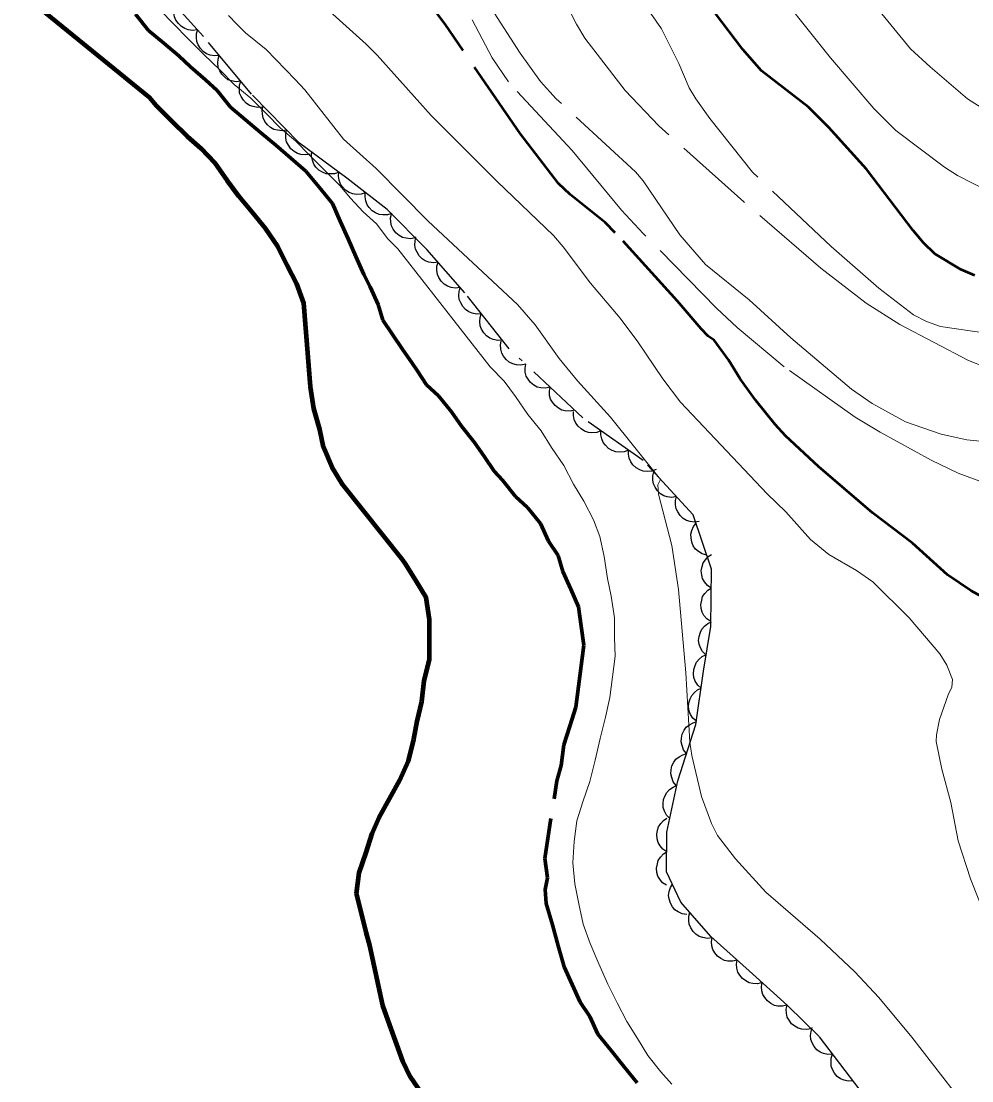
# Model space of a CAD drawing. Extents: x 355726 to 357533, y 5103782 to 5105258.
# Drawn here: x 356906.6 to 356949.04, y 5104056.68 to 5104103.97 of the extents above; entities that cross this region are included whole.
import ezdxf

# ---------------------------------------------------------------- set-up
doc = ezdxf.new("R2010")
doc.units = 0
doc.header["$LTSCALE"] = 0.6
for name, pattern in [('DASH_DOUBLE_DOT', [9.2, 5, -1.2, 0.3, -1.2, 0.3, -1.2]), ('DOT_DASHED', [7.7, 5, -1.2, 0.3, -1.2]), ('LONG_DASHED', [7.5, 6, -1.5]), ('MEDIUM_DASHED', [4.5, 3, -1.5])]:
    doc.linetypes.add(name, pattern=pattern)
for name, color, linetype, lineweight in [('1', 7, 'LONG_DASHED', 53), ('2', 7, 'LONG_DASHED', 13), ('4', 7, 'DASH_DOUBLE_DOT', 53), ('44', 7, 'Continuous', 25), ('7', 7, 'MEDIUM_DASHED', 70)]:
    doc.layers.add(name, color=color, linetype=linetype, lineweight=lineweight)

msp = doc.modelspace()

# ---------------------------------------------------------------- linework, layer by layer
at = {"layer": '1'}
for points in [[(356950.64, 5104077.63), (356949.01, 5104078.55), (356947.95, 5104079.26), (356946.39, 5104080.67), (356944.6, 5104082.03), (356942.21, 5104084.08), (356940.72, 5104085.47), (356940.25, 5104085.97), (356939.4, 5104087.04), (356938.7, 5104088.01), (356938.18, 5104088.86), (356937.53, 5104089.74), (356937.26, 5104089.91), (356936.95, 5104090.24), (356935.89, 5104091.48), (356933.12, 5104094.53), (356932.67, 5104094.98), (356931.1, 5104096.24), (356930.59, 5104096.73), (356928.88, 5104098.96), (356925.52, 5104103.84), (356924.73, 5104104.88)], [(356949.17, 5104092.62), (356948.55, 5104092.88), (356947.39, 5104093.59), (356946.88, 5104094.08), (356946.42, 5104094.63), (356944.33, 5104097.36), (356942.66, 5104099.22), (356941.75, 5104100.13), (356939.65, 5104101.75), (356938.81, 5104102.7), (356937.55, 5104104.38)]]:
    msp.add_lwpolyline(points, dxfattribs=at)
at = {"layer": '2'}
for points in [[(356949.61, 5104100.01), (356948.84, 5104100.51), (356947.17, 5104101.94), (356946.3, 5104102.74), (356944.68, 5104104.72), (356943.28, 5104106.26), (356942.28, 5104107.34), (356940.2, 5104109.42), (356939.24, 5104110.48), (356937.25, 5104112.8), (356936.2, 5104114.12), (356934.87, 5104116.08), (356933.94, 5104117.3)], [(356949.65, 5104088.53), (356948.88, 5104088.83), (356945.82, 5104090.43), (356944.32, 5104091.38), (356942.3, 5104092.95), (356938.86, 5104095.9), (356935.06, 5104099.3), (356933.56, 5104100.88), (356931.76, 5104103.21), (356931.39, 5104103.83), (356930.38, 5104105.84), (356929.61, 5104107.09), (356927.38, 5104110.09), (356926.06, 5104111.97), (356925.63, 5104112.5), (356922.23, 5104116.17)], [(356936.42, 5104100.99), (356935.95, 5104102.08), (356935.18, 5104103.63), (356933.95, 5104105.42)], [(356949.7, 5104096.41), (356948.4, 5104097.09), (356947.81, 5104097.46), (356945.64, 5104099.09), (356944.66, 5104100.08), (356942.72, 5104102.34), (356940.73, 5104104.84)], [(356950.01, 5104085.17), (356948.81, 5104085.28), (356947.67, 5104085.53), (356946.08, 5104086.09), (356944.58, 5104086.9), (356943.66, 5104087.54), (356940.96, 5104089.84), (356939.09, 5104091.53), (356937.15, 5104093.11), (356936, 5104094.43), (356934.36, 5104096.84), (356934.02, 5104097.24), (356930.48, 5104100.51), (356929.78, 5104101.28), (356928.88, 5104102.55), (356927.72, 5104104.34)], [(356951.06, 5104082.83), (356948.42, 5104083.8), (356947.22, 5104084.37), (356944.95, 5104085.63), (356943.83, 5104086.3), (356940.66, 5104088.55), (356938.56, 5104090.3), (356937.64, 5104091.16), (356934.37, 5104094.49), (356933.4, 5104095.54), (356931.19, 5104098.2), (356928.35, 5104101.26), (356927.63, 5104102.34), (356926.73, 5104104.03)], [(356949.67, 5104090.04), (356947.64, 5104090.34), (356947.01, 5104090.57), (356946.43, 5104090.86), (356944.88, 5104092.05), (356942.76, 5104093.92), (356939.24, 5104097.23), (356937.34, 5104099.62), (356936.71, 5104100.5), (356936.42, 5104100.99)]]:
    msp.add_lwpolyline(points, dxfattribs=at)
at = {"layer": '2', "linetype": 'Continuous'}
for points in [[(356946.24, 5104077.34), (356944.61, 5104078.94), (356943.89, 5104079.45), (356942.66, 5104080.17), (356941.84, 5104080.84), (356940.73, 5104082.07), (356939.9, 5104082.88), (356936.03, 5104086.97), (356935.24, 5104088.01), (356934.12, 5104089.66), (356933.34, 5104090.72), (356932.01, 5104092.28), (356930.79, 5104093.9), (356930.36, 5104094.4), (356927.84, 5104096.82), (356924.9, 5104099.76), (356922.49, 5104102.46), (356922, 5104102.95), (356918.59, 5104106.03)], [(356912.79, 5104104.47), (356913.42, 5104103.83), (356914.05, 5104103.18), (356914.76, 5104102.49), (356915.47, 5104101.8), (356916.1, 5104101.15), (356916.85, 5104100.53), (356917.55, 5104099.84), (356918.18, 5104099.19), (356918.86, 5104098.62), (356919.49, 5104097.97), (356920.19, 5104097.28), (356920.82, 5104096.63), (356921.3, 5104096.07), (356921.86, 5104095.46), (356922.46, 5104094.93), (356922.97, 5104094.25), (356923.41, 5104093.81), (356927.53, 5104088.55), (356928.16, 5104087.9), (356928.67, 5104087.22), (356929.22, 5104086.42), (356929.81, 5104085.69), (356930.28, 5104084.94), (356930.82, 5104084.14), (356931.25, 5104083.3), (356931.72, 5104082.55), (356932.15, 5104081.71), (356932.43, 5104080.97), (356932.62, 5104080.07), (356932.77, 5104079.09), (356932.93, 5104078.31), (356933.08, 5104077.34), (356933.08, 5104076.45), (356933.12, 5104075.63), (356933, 5104074.71), (356932.88, 5104073.79), (356932.69, 5104072.91), (356932.45, 5104071.95), (356932.22, 5104070.99), (356931.98, 5104070.04), (356931.67, 5104069.12), (356931.4, 5104068.28), (356931.28, 5104067.36), (356931.23, 5104066.4), (356931.31, 5104065.46), (356931.5, 5104064.57), (356931.69, 5104063.67), (356932, 5104062.8), (356932.39, 5104061.89), (356932.78, 5104060.99), (356933.21, 5104060.15), (356933.63, 5104059.32), (356934.11, 5104058.56), (356934.58, 5104057.81), (356935.16, 5104057.08), (356935.64, 5104056.52)], [(356912.79, 5104104.47), (356913.42, 5104103.83), (356914.05, 5104103.18), (356914.76, 5104102.49), (356915.47, 5104101.8), (356916.1, 5104101.15), (356916.85, 5104100.53), (356917.55, 5104099.84), (356918.18, 5104099.19), (356918.86, 5104098.62), (356919.49, 5104097.97), (356920.19, 5104097.28), (356920.82, 5104096.63), (356921.3, 5104096.07), (356921.86, 5104095.46), (356922.46, 5104094.93), (356922.97, 5104094.25), (356923.41, 5104093.81), (356927.53, 5104088.55), (356928.16, 5104087.9), (356928.67, 5104087.22), (356929.22, 5104086.42), (356929.81, 5104085.69), (356930.28, 5104084.94), (356930.82, 5104084.14), (356931.25, 5104083.3), (356931.72, 5104082.55), (356932.15, 5104081.71), (356932.43, 5104080.97), (356932.62, 5104080.07), (356932.77, 5104079.09), (356932.93, 5104078.31), (356933.08, 5104077.34), (356933.08, 5104076.45), (356933.12, 5104075.63), (356933, 5104074.71), (356932.88, 5104073.79), (356932.69, 5104072.91), (356932.45, 5104071.95), (356932.22, 5104070.99), (356931.98, 5104070.04), (356931.67, 5104069.12), (356931.4, 5104068.28), (356931.28, 5104067.36), (356931.23, 5104066.4), (356931.31, 5104065.46), (356931.5, 5104064.57), (356931.69, 5104063.67), (356932, 5104062.8), (356932.39, 5104061.89), (356932.78, 5104060.99), (356933.21, 5104060.15), (356933.63, 5104059.32), (356934.11, 5104058.56), (356934.58, 5104057.81), (356935.16, 5104057.08), (356935.64, 5104056.52)], [(356937.69, 5104067.62), (356937.41, 5104068.16), (356936.97, 5104069.36), (356936.54, 5104071.19), (356936.45, 5104071.79), (356936.27, 5104074.88), (356935.94, 5104078.61), (356935.65, 5104080.57), (356935.05, 5104082.86), (356935.02, 5104083.28), (356935.14, 5104083.51), (356932.91, 5104086.3), (356931.44, 5104087.92), (356930.62, 5104088.91), (356929.54, 5104090.42), (356928.75, 5104091.33), (356924.77, 5104095.05), (356922.45, 5104097.4), (356920.99, 5104098.71), (356919.26, 5104100.9), (356918.83, 5104101.37), (356917.53, 5104102.7), (356916.62, 5104103.45), (356916.24, 5104103.82), (356915.86, 5104104.23)], [(356953.76, 5104055.45), (356952.8, 5104056.99), (356951.59, 5104059.23), (356951.24, 5104059.99), (356948.97, 5104065.69), (356948.43, 5104067.38), (356948.1, 5104069.09), (356947.7, 5104070.59), (356947.45, 5104071.82), (356947.46, 5104072.11), (356947.6, 5104072.8), (356947.98, 5104073.91), (356948.15, 5104074.25), (356948.17, 5104074.59), (356947.92, 5104075.23), (356947.61, 5104075.74), (356946.24, 5104077.34)], [(356948.67, 5104055.65), (356946.36, 5104058.63), (356944.88, 5104060.4), (356943.82, 5104061.54), (356942.27, 5104062.99), (356939.84, 5104065.09), (356938.48, 5104066.59), (356937.69, 5104067.62)]]:
    msp.add_lwpolyline(points, dxfattribs=at)
at = {"layer": '4', "linetype": 'Continuous', "lineweight": 90}
for points in [[(356921.57, 5104065.03), (356921.69, 5104065.96), (356922, 5104066.87), (356922.27, 5104067.71), (356922.58, 5104068.43), (356923.04, 5104069.26), (356923.5, 5104070.09), (356923.89, 5104070.96), (356924.13, 5104071.92), (356924.28, 5104072.73), (356924.48, 5104073.61), (356924.59, 5104074.53), (356924.83, 5104075.49), (356924.83, 5104076.38), (356924.83, 5104077.27), (356924.68, 5104078.24), (356924.21, 5104079), (356923.74, 5104079.76), (356923.63, 5104079.92), (356920.95, 5104083.29), (356920.48, 5104084.05), (356920.09, 5104084.96), (356919.93, 5104085.74), (356919.66, 5104086.68), (356919.51, 5104087.65), (356919.44, 5104088.59), (356919.36, 5104089.52), (356919.29, 5104090.45), (356919.21, 5104091.38), (356918.9, 5104092.25), (356918.47, 5104093.08), (356918.05, 5104093.92), (356917.5, 5104094.71), (356916.91, 5104095.44), (356916.32, 5104096.16), (356915.81, 5104096.84), (356915.26, 5104097.64), (356914.63, 5104098.29), (356914.03, 5104098.82), (356913.33, 5104099.51), (356912.62, 5104100.2), (356912.33, 5104100.57), (356906.6, 5104105.24)], [(356924.51, 5104056.07), (356923.96, 5104056.87), (356923.64, 5104057.55), (356923.37, 5104058.29), (356923.06, 5104059.16), (356922.75, 5104060.03), (356922.55, 5104060.93), (356922.36, 5104061.82), (356922.17, 5104062.72), (356922, 5104063.31), (356921.57, 5104065.03)]]:
    msp.add_lwpolyline(points, dxfattribs=at)
at = {"layer": '44', "linetype": 'DOT_DASHED'}
msp.add_lwpolyline([(356944.05, 5104056.25), (356942.22, 5104058.65), (356940.81, 5104060.03), (356939.09, 5104061.58), (356937.38, 5104063.12), (356936.05, 5104064.65), (356935.41, 5104066), (356935.42, 5104067.77), (356935.91, 5104070.07), (356936.72, 5104072.58), (356937.06, 5104074.96), (356937.38, 5104076.96), (356937.41, 5104079.51), (356936.59, 5104081.94), (356934.37, 5104084.36), (356931.67, 5104086.26), (356928.39, 5104089.35), (356926.4, 5104091.84), (356924.71, 5104093.78), (356922.93, 5104095.56), (356921.13, 5104096.96), (356919.03, 5104098.52), (356916.88, 5104100.71), (356914.74, 5104103.28), (356910.46, 5104108.04)], dxfattribs=at)
at = {"layer": '44'}
for points in [[(356914.46, 5104103.59), (356914.26, 5104103.56), (356914.06, 5104103.59), (356913.9, 5104103.64), (356913.75, 5104103.73), (356913.62, 5104103.86), (356913.51, 5104104.02), (356913.44, 5104104.17), (356913.41, 5104104.34), (356913.42, 5104104.53), (356913.46, 5104104.7)], [(356915.44, 5104102.44), (356915.23, 5104102.42), (356915.03, 5104102.46), (356914.87, 5104102.52), (356914.73, 5104102.62), (356914.6, 5104102.75), (356914.5, 5104102.92), (356914.44, 5104103.06), (356914.42, 5104103.24), (356914.43, 5104103.42), (356914.48, 5104103.6)], [(356916.4, 5104101.29), (356916.19, 5104101.27), (356915.99, 5104101.31), (356915.83, 5104101.36), (356915.69, 5104101.47), (356915.56, 5104101.6), (356915.46, 5104101.76), (356915.4, 5104101.91), (356915.38, 5104102.09), (356915.39, 5104102.27), (356915.44, 5104102.44)], [(356917.35, 5104100.14), (356917.15, 5104100.12), (356916.95, 5104100.16), (356916.79, 5104100.21), (356916.65, 5104100.31), (356916.52, 5104100.44), (356916.42, 5104100.61), (356916.35, 5104100.76), (356916.34, 5104100.93), (356916.35, 5104101.12), (356916.4, 5104101.29)], [(356918.45, 5104099.11), (356918.25, 5104099.07), (356918.04, 5104099.1), (356917.88, 5104099.14), (356917.73, 5104099.23), (356917.59, 5104099.35), (356917.48, 5104099.5), (356917.4, 5104099.65), (356917.37, 5104099.82), (356917.36, 5104100), (356917.4, 5104100.18)], [(356919.5, 5104098.04), (356919.3, 5104098), (356919.09, 5104098.02), (356918.93, 5104098.07), (356918.78, 5104098.16), (356918.64, 5104098.28), (356918.53, 5104098.43), (356918.45, 5104098.58), (356918.42, 5104098.75), (356918.42, 5104098.93), (356918.45, 5104099.11)], [(356920.77, 5104097.22), (356920.58, 5104097.15), (356920.37, 5104097.15), (356920.21, 5104097.16), (356920.05, 5104097.23), (356919.89, 5104097.32), (356919.76, 5104097.46), (356919.66, 5104097.59), (356919.6, 5104097.76), (356919.56, 5104097.94), (356919.57, 5104098.12)], [(356921.96, 5104096.31), (356921.77, 5104096.25), (356921.56, 5104096.24), (356921.4, 5104096.26), (356921.24, 5104096.33), (356921.08, 5104096.43), (356920.95, 5104096.57), (356920.86, 5104096.7), (356920.8, 5104096.87), (356920.77, 5104097.05), (356920.78, 5104097.23)], [(356923.15, 5104095.39), (356922.95, 5104095.33), (356922.75, 5104095.32), (356922.58, 5104095.34), (356922.42, 5104095.41), (356922.27, 5104095.51), (356922.14, 5104095.65), (356922.04, 5104095.78), (356921.98, 5104095.95), (356921.95, 5104096.13), (356921.96, 5104096.31)], [(356924.19, 5104094.3), (356923.98, 5104094.26), (356923.78, 5104094.29), (356923.62, 5104094.32), (356923.47, 5104094.41), (356923.33, 5104094.53), (356923.21, 5104094.69), (356923.13, 5104094.83), (356923.1, 5104095), (356923.09, 5104095.19), (356923.13, 5104095.36)], [(356925.21, 5104093.21), (356925, 5104093.18), (356924.8, 5104093.22), (356924.64, 5104093.27), (356924.5, 5104093.37), (356924.37, 5104093.49), (356924.27, 5104093.66), (356924.2, 5104093.8), (356924.17, 5104093.98), (356924.18, 5104094.16), (356924.22, 5104094.34)], [(356926.19, 5104092.08), (356925.99, 5104092.05), (356925.79, 5104092.09), (356925.63, 5104092.14), (356925.48, 5104092.23), (356925.35, 5104092.36), (356925.25, 5104092.53), (356925.18, 5104092.67), (356925.16, 5104092.85), (356925.16, 5104093.03), (356925.21, 5104093.21)], [(356927.14, 5104090.91), (356926.93, 5104090.9), (356926.73, 5104090.94), (356926.58, 5104091), (356926.44, 5104091.1), (356926.31, 5104091.23), (356926.22, 5104091.4), (356926.15, 5104091.55), (356926.14, 5104091.73), (356926.15, 5104091.91), (356926.2, 5104092.08)], [(356928.08, 5104089.74), (356927.87, 5104089.72), (356927.67, 5104089.77), (356927.52, 5104089.82), (356927.37, 5104089.93), (356927.25, 5104090.06), (356927.15, 5104090.23), (356927.09, 5104090.38), (356927.07, 5104090.56), (356927.09, 5104090.74), (356927.14, 5104090.91)], [(356929.12, 5104088.66), (356928.91, 5104088.62), (356928.71, 5104088.63), (356928.55, 5104088.67), (356928.39, 5104088.75), (356928.25, 5104088.87), (356928.13, 5104089.02), (356928.05, 5104089.16), (356928.01, 5104089.33), (356928, 5104089.52), (356928.03, 5104089.69)], [(356930.21, 5104087.64), (356930.01, 5104087.59), (356929.8, 5104087.61), (356929.64, 5104087.64), (356929.49, 5104087.72), (356929.34, 5104087.84), (356929.23, 5104087.99), (356929.14, 5104088.13), (356929.1, 5104088.3), (356929.09, 5104088.49), (356929.12, 5104088.66)], [(356931.3, 5104086.61), (356931.1, 5104086.56), (356930.89, 5104086.58), (356930.73, 5104086.61), (356930.58, 5104086.7), (356930.43, 5104086.81), (356930.32, 5104086.96), (356930.23, 5104087.1), (356930.19, 5104087.27), (356930.18, 5104087.46), (356930.21, 5104087.64)], [(356932.48, 5104085.69), (356932.29, 5104085.61), (356932.08, 5104085.6), (356931.92, 5104085.61), (356931.75, 5104085.67), (356931.59, 5104085.77), (356931.46, 5104085.9), (356931.36, 5104086.03), (356931.29, 5104086.19), (356931.25, 5104086.37), (356931.26, 5104086.55)], [(356933.71, 5104084.83), (356933.51, 5104084.75), (356933.31, 5104084.74), (356933.15, 5104084.75), (356932.98, 5104084.81), (356932.82, 5104084.9), (356932.69, 5104085.04), (356932.58, 5104085.16), (356932.52, 5104085.33), (356932.48, 5104085.51), (356932.48, 5104085.69)], [(356934.94, 5104083.96), (356934.74, 5104083.89), (356934.54, 5104083.87), (356934.37, 5104083.88), (356934.21, 5104083.95), (356934.05, 5104084.04), (356933.91, 5104084.17), (356933.81, 5104084.3), (356933.74, 5104084.46), (356933.71, 5104084.65), (356933.71, 5104084.83)], [(356935.85, 5104082.75), (356935.64, 5104082.71), (356935.44, 5104082.74), (356935.29, 5104082.79), (356935.14, 5104082.88), (356935, 5104083.01), (356934.9, 5104083.17), (356934.82, 5104083.32), (356934.79, 5104083.49), (356934.8, 5104083.68), (356934.84, 5104083.85)], [(356936.87, 5104081.64), (356936.66, 5104081.61), (356936.46, 5104081.64), (356936.3, 5104081.68), (356936.15, 5104081.78), (356936.01, 5104081.9), (356935.91, 5104082.07), (356935.84, 5104082.21), (356935.81, 5104082.38), (356935.81, 5104082.57), (356935.85, 5104082.75)], [(356937.2, 5104080.13), (356937, 5104080.19), (356936.83, 5104080.3), (356936.7, 5104080.4), (356936.6, 5104080.55), (356936.53, 5104080.72), (356936.5, 5104080.91), (356936.49, 5104081.07), (356936.54, 5104081.24), (356936.61, 5104081.41), (356936.72, 5104081.55)], [(356937.4, 5104078.67), (356937.23, 5104078.79), (356937.1, 5104078.95), (356937.02, 5104079.09), (356936.98, 5104079.26), (356936.96, 5104079.44), (356937, 5104079.63), (356937.04, 5104079.79), (356937.14, 5104079.93), (356937.27, 5104080.07), (356937.42, 5104080.17)], [(356937.38, 5104077.17), (356937.21, 5104077.29), (356937.08, 5104077.45), (356937, 5104077.59), (356936.96, 5104077.76), (356936.94, 5104077.94), (356936.98, 5104078.13), (356937.02, 5104078.29), (356937.12, 5104078.43), (356937.25, 5104078.57), (356937.4, 5104078.67)], [(356937.18, 5104075.68), (356937.02, 5104075.83), (356936.92, 5104076), (356936.86, 5104076.16), (356936.84, 5104076.33), (356936.86, 5104076.51), (356936.92, 5104076.7), (356936.98, 5104076.84), (356937.1, 5104076.97), (356937.25, 5104077.09), (356937.41, 5104077.16)], [(356936.95, 5104074.2), (356936.8, 5104074.34), (356936.69, 5104074.52), (356936.63, 5104074.67), (356936.61, 5104074.84), (356936.62, 5104075.03), (356936.68, 5104075.21), (356936.74, 5104075.36), (356936.86, 5104075.49), (356937, 5104075.61), (356937.16, 5104075.69)], [(356936.74, 5104072.72), (356936.58, 5104072.86), (356936.48, 5104073.03), (356936.42, 5104073.18), (356936.39, 5104073.36), (356936.4, 5104073.54), (356936.46, 5104073.72), (356936.53, 5104073.87), (356936.65, 5104074), (356936.79, 5104074.12), (356936.95, 5104074.2)], [(356936.3, 5104071.28), (356936.17, 5104071.45), (356936.1, 5104071.64), (356936.06, 5104071.8), (356936.07, 5104071.97), (356936.11, 5104072.15), (356936.2, 5104072.32), (356936.29, 5104072.46), (356936.43, 5104072.57), (356936.59, 5104072.66), (356936.76, 5104072.71)], [(356935.84, 5104069.86), (356935.71, 5104070.02), (356935.64, 5104070.21), (356935.6, 5104070.37), (356935.61, 5104070.55), (356935.65, 5104070.73), (356935.74, 5104070.9), (356935.83, 5104071.03), (356935.97, 5104071.14), (356936.13, 5104071.23), (356936.3, 5104071.28)], [(356935.55, 5104068.38), (356935.41, 5104068.53), (356935.31, 5104068.71), (356935.26, 5104068.87), (356935.25, 5104069.05), (356935.27, 5104069.23), (356935.34, 5104069.41), (356935.42, 5104069.55), (356935.54, 5104069.67), (356935.7, 5104069.78), (356935.86, 5104069.85)], [(356935.42, 5104066.9), (356935.24, 5104067.01), (356935.12, 5104067.17), (356935.03, 5104067.31), (356934.99, 5104067.48), (356934.97, 5104067.67), (356935, 5104067.86), (356935.05, 5104068.01), (356935.15, 5104068.16), (356935.27, 5104068.3), (356935.42, 5104068.4)], [(356935.41, 5104065.4), (356935.23, 5104065.51), (356935.11, 5104065.67), (356935.02, 5104065.81), (356934.98, 5104065.98), (356934.96, 5104066.17), (356935, 5104066.36), (356935.04, 5104066.51), (356935.14, 5104066.66), (356935.27, 5104066.8), (356935.42, 5104066.9)], [(356936.31, 5104064.1), (356936.1, 5104064.13), (356935.92, 5104064.22), (356935.78, 5104064.31), (356935.67, 5104064.44), (356935.58, 5104064.6), (356935.52, 5104064.79), (356935.5, 5104064.95), (356935.52, 5104065.12), (356935.58, 5104065.3), (356935.67, 5104065.45)], [(356937.43, 5104063.06), (356937.23, 5104063.03), (356937.03, 5104063.07), (356936.87, 5104063.12), (356936.72, 5104063.22), (356936.59, 5104063.34), (356936.49, 5104063.51), (356936.42, 5104063.66), (356936.4, 5104063.83), (356936.4, 5104064.02), (356936.45, 5104064.19)], [(356938.56, 5104062.06), (356938.35, 5104062.01), (356938.15, 5104062.02), (356937.99, 5104062.05), (356937.83, 5104062.13), (356937.68, 5104062.24), (356937.57, 5104062.39), (356937.48, 5104062.53), (356937.43, 5104062.7), (356937.42, 5104062.89), (356937.44, 5104063.06)], [(356939.67, 5104061.06), (356939.47, 5104061.01), (356939.26, 5104061.02), (356939.1, 5104061.05), (356938.95, 5104061.13), (356938.8, 5104061.24), (356938.68, 5104061.39), (356938.59, 5104061.53), (356938.55, 5104061.7), (356938.53, 5104061.88), (356938.56, 5104062.06)], [(356940.78, 5104060.05), (356940.58, 5104060), (356940.38, 5104060.01), (356940.22, 5104060.04), (356940.06, 5104060.12), (356939.91, 5104060.24), (356939.79, 5104060.39), (356939.71, 5104060.52), (356939.66, 5104060.69), (356939.65, 5104060.88), (356939.67, 5104061.06)], [(356941.86, 5104059), (356941.65, 5104058.96), (356941.45, 5104058.98), (356941.29, 5104059.02), (356941.14, 5104059.11), (356940.99, 5104059.22), (356940.88, 5104059.38), (356940.8, 5104059.52), (356940.76, 5104059.69), (356940.75, 5104059.88), (356940.79, 5104060.05)], [(356942.82, 5104057.86), (356942.61, 5104057.85), (356942.42, 5104057.9), (356942.26, 5104057.96), (356942.12, 5104058.06), (356942, 5104058.2), (356941.91, 5104058.37), (356941.85, 5104058.52), (356941.84, 5104058.7), (356941.86, 5104058.88), (356941.91, 5104059.05)], [(356943.73, 5104056.67), (356943.52, 5104056.66), (356943.33, 5104056.7), (356943.17, 5104056.76), (356943.03, 5104056.87), (356942.91, 5104057.01), (356942.82, 5104057.18), (356942.76, 5104057.33), (356942.75, 5104057.51), (356942.76, 5104057.69), (356942.82, 5104057.86)]]:
    msp.add_lwpolyline(points, dxfattribs=at)
at = {"layer": '7'}
for points in [[(356930.04, 5104064.59), (356929.99, 5104065.21), (356930.09, 5104065.74), (356929.97, 5104066.6), (356930.51, 5104070.06), (356930.7, 5104070.75), (356930.82, 5104071.67), (356931.09, 5104072.51), (356931.36, 5104073.35), (356931.48, 5104074.27), (356931.6, 5104075.19), (356931.72, 5104076.12), (356931.6, 5104076.97), (356931.48, 5104077.83), (356931.13, 5104078.62), (356930.78, 5104079.41), (356930.57, 5104080.12), (356930.14, 5104080.76), (356929.78, 5104081.55), (356929.2, 5104082.27), (356928.67, 5104082.76), (356928.09, 5104083.48), (356927.72, 5104083.89), (356927.28, 5104084.53), (356926.84, 5104085.17), (356926.25, 5104085.89), (356925.81, 5104086.53), (356925.23, 5104087.25), (356924.7, 5104087.74), (356924.27, 5104088.38), (356924.05, 5104088.7), (356923.61, 5104089.34), (356923.17, 5104089.98), (356922.74, 5104090.62), (356922.54, 5104091.33), (356922.18, 5104092.12), (356921.9, 5104092.67), (356921.54, 5104093.46), (356921.19, 5104094.25), (356920.84, 5104095.04), (356920.49, 5104095.83), (356919.9, 5104096.56), (356919.31, 5104097.28), (356918.64, 5104097.85), (356917.96, 5104098.43), (356917.29, 5104099), (356916.62, 5104099.57), (356915.94, 5104100.14), (356915.35, 5104100.87), (356914.83, 5104101.36), (356914.16, 5104101.93), (356913.64, 5104102.42), (356912.97, 5104102.99), (356912.29, 5104103.56), (356911.7, 5104104.29)], [(356934.1, 5104056.58), (356933.52, 5104057.3), (356932.93, 5104058.03), (356932.34, 5104058.75), (356931.99, 5104059.54), (356931.55, 5104060.18), (356931.2, 5104060.97), (356930.84, 5104061.76), (356930.57, 5104062.7), (356930.31, 5104063.64), (356930.04, 5104064.59)]]:
    msp.add_lwpolyline(points, dxfattribs=at)

doc.saveas('drawing.dxf')
